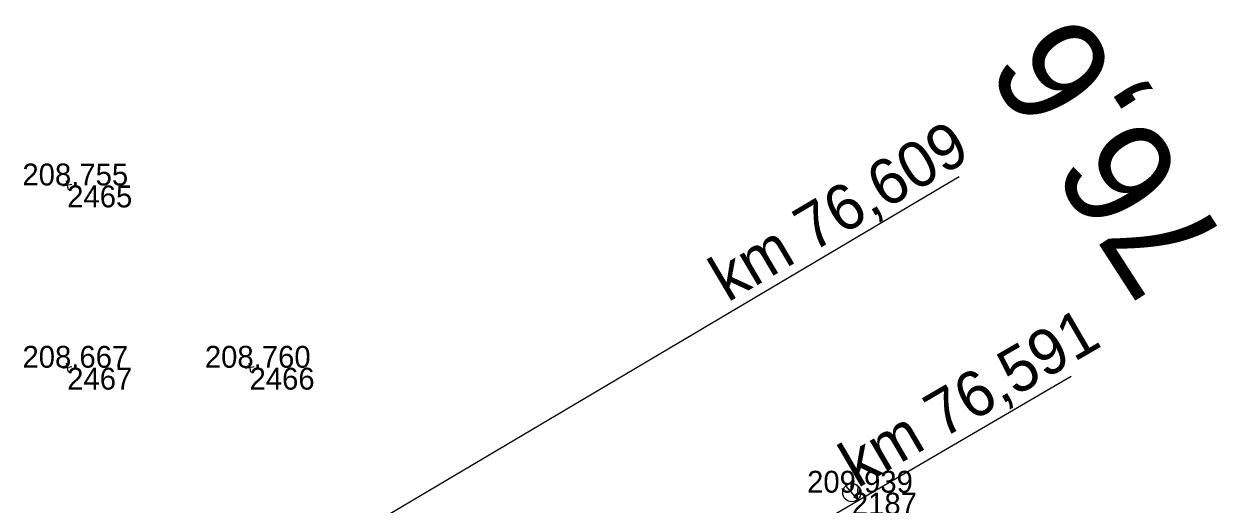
# Model space of a CAD drawing. Extents: x -556590 to -554855, y -1137918 to -1135717.
# Drawn here: x -555042.4 to -554976.9, y -1137137.5 to -1137111.1 of the extents above; entities that cross this region are included whole.
import ezdxf

# ---------------------------------------------------------------- set-up
doc = ezdxf.new("R2010")
doc.units = 0
for name, color, linetype in [('Vrstva 36', 7, 'Continuous'), ('Vrstva 49', 7, 'Continuous'), ('Vrstva 5', 7, 'Continuous'), ('Vrstva 60', 7, 'Continuous'), ('Vrstva 61', 7, 'Continuous'), ('Vrstva 7', 7, 'Continuous'), ('Vrstva 9', 7, 'Continuous')]:
    doc.layers.add(name, color=color, linetype=linetype)

msp = doc.modelspace()

# ---------------------------------------------------------------- linework, layer by layer
at = {"layer": 'Vrstva 36'}
for p, q in [((-554997.016, -1137136.355), (-554997.036, -1137136.782)), ((-554996.634, -1137137.222), (-554997.308, -1137136.484)), ((-554996.646, -1137136.473), (-554996.678, -1137137.174))]:
    msp.add_line(p, q, dxfattribs=at)
msp.add_circle((-554996.971, -1137136.853), 0.5, dxfattribs=at)
msp.add_arc((-554996.971, -1137136.853), 0.5, 312.39686, 132.39686, dxfattribs=at)
at = {"layer": 'Vrstva 49'}
for p, q in [((-555039.754, -1137119.953), (-555040.246, -1137120.047)), ((-555040.047, -1137119.754), (-555039.953, -1137120.246)), ((-555040.047, -1137129.754), (-555039.953, -1137130.246)), ((-555030.047, -1137129.754), (-555029.953, -1137130.246)), ((-555039.754, -1137129.953), (-555040.246, -1137130.047)), ((-555029.754, -1137129.953), (-555030.246, -1137130.047))]:
    msp.add_line(p, q, dxfattribs=at)
at = {"layer": 'Vrstva 5'}
msp.add_line((-555033.248, -1137158.605), (-554984.945, -1137130.468), dxfattribs=at)
at = {"layer": 'Vrstva 60'}
for p, q in [((-555040, -1137120), (-555040, -1137120)), ((-555040, -1137130), (-555040, -1137130)), ((-555030, -1137130), (-555030, -1137130)), ((-554996.971, -1137136.853), (-554996.971, -1137136.853))]:
    msp.add_line(p, q, dxfattribs=at)
at = {"layer": 'Vrstva 9'}
msp.add_line((-555040.065, -1137148.503), (-554991.077, -1137119.516), dxfattribs=at)

# ---------------------------------------------------------------- texts
at = {"layer": 'Vrstva 5'}
msp.add_text('km 76,591', height=2.5, rotation=30.22172, dxfattribs=at).set_placement((-554996.669, -1137136.629))
at = {"layer": 'Vrstva 60'}
for s, p in [('2465', (-555040, -1137121.2)), ('2467', (-555040, -1137131.2)), ('2466', (-555030, -1137131.2)), ('2187', (-554996.971, -1137138.053))]:
    msp.add_text(s, height=1.2, dxfattribs=at).set_placement(p)
at = {"layer": 'Vrstva 61'}
for s, p in [('208.755', (-555042.456, -1137120)), ('208.667', (-555042.452, -1137130)), ('208.760', (-555032.451, -1137130)), ('209.939', (-554999.425, -1137136.853))]:
    msp.add_text(s, height=1.2, dxfattribs=at).set_placement(p)
at = {"layer": 'Vrstva 7'}
msp.add_text('76,6', height=6, rotation=122.84402, dxfattribs=at).set_placement((-554976.164, -1137123.408))
at = {"layer": 'Vrstva 9'}
msp.add_text('km 76,609', height=2.5, rotation=30.61393, dxfattribs=at).set_placement((-555003.783, -1137126.436))

doc.saveas('drawing.dxf')
